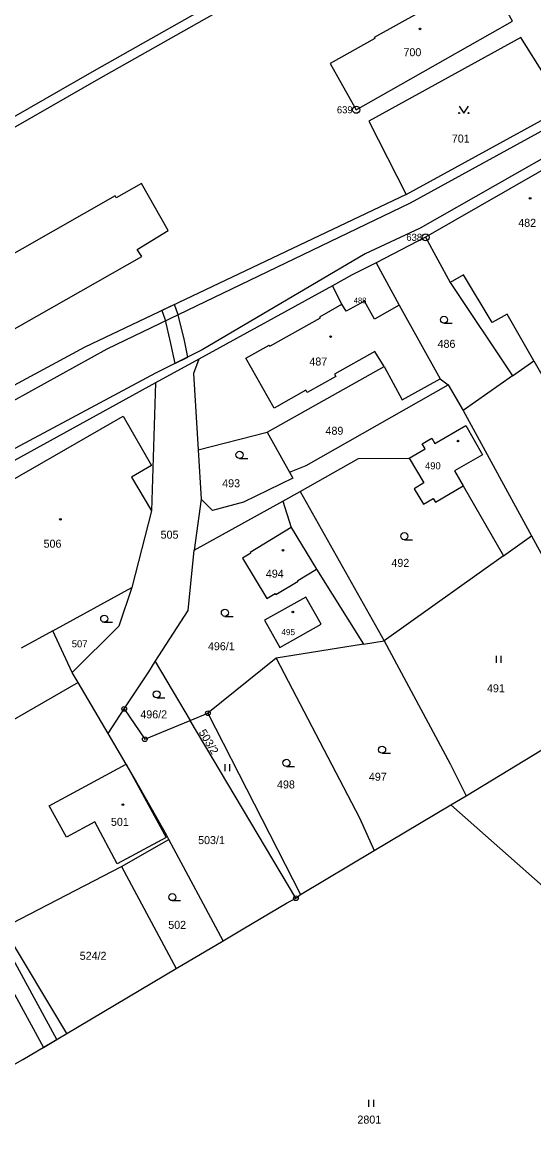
# Model space of a CAD drawing. Extents: x -504988 to -494607, y -1123820 to -1114018.
# Drawn here: x -497278.5 to -497169.8, y -1121085.3 to -1120850 of the extents above; entities that cross this region are included whole.
import ezdxf

# ---------------------------------------------------------------- set-up
doc = ezdxf.new("R2010")
doc.units = 0
for name, color, linetype in [('Hranice parcel', 7, 'Continuous'), ('Parcelní čísla', 7, 'Continuous'), ('Vnitřní kresba', 7, 'Continuous'), ('Věcná břemena k části', 7, 'Continuous'), ('Značky bodu BP', 7, 'Continuous'), ('Značky budov', 7, 'Continuous'), ('Značky kultur', 7, 'Continuous')]:
    doc.layers.add(name, color=color, linetype=linetype)

msp = doc.modelspace()

# ---------------------------------------------------------------- linework, layer by layer
at = {"layer": 'Hranice parcel'}
for p, q in [((-497196.93, -1120886.64), (-497163.81, -1120868.48)), ((-497192.77, -1120895.71), (-497203.27, -1120901.1)), ((-497203.27, -1120901.1), (-497198.41, -1120910.11)), ((-497212.6, -1120905.99), (-497241, -1120921.59)), ((-497198.41, -1120910.11), (-497189.67, -1120925.76)), ((-497241, -1120921.59), (-497250.2, -1120926.65)), ((-497174.27, -1120925.11), (-497184.82, -1120932.53)), ((-497250.2, -1120926.65), (-497296.17, -1120951.91)), ((-497189.67, -1120925.76), (-497187.98, -1120927.07)), ((-497187.98, -1120927.07), (-497184.82, -1120932.53)), ((-497184.82, -1120932.53), (-497170.29, -1120959.11)), ((-497241.12, -1120940.85), (-497226.48, -1120937.1)), ((-497226.48, -1120937.1), (-497221.71, -1120945.6)), ((-497241.12, -1120940.85), (-497240.47, -1120951.36)), ((-497240.47, -1120951.36), (-497242, -1120962.19)), ((-497223.11, -1120951.74), (-497219.41, -1120949.7)), ((-497219.41, -1120949.7), (-497201.61, -1120981.45)), ((-497242, -1120962.19), (-497223.11, -1120951.74)), ((-497176.24, -1120963.36), (-497170.29, -1120959.11)), ((-497170.29, -1120959.11), (-497151.11, -1120994.22)), ((-497176.24, -1120963.36), (-497201.61, -1120981.45)), ((-497271.99, -1120979.28), (-497255.23, -1120970.1)), ((-497271.99, -1120979.28), (-497278.72, -1120982.96)), ((-497267.88, -1120988.13), (-497271.99, -1120979.28)), ((-497205.97, -1120982.15), (-497201.61, -1120981.45)), ((-497205.97, -1120982.15), (-497224.53, -1120985.13)), ((-497250.25, -1120985.84), (-497242.79, -1120998.34)), ((-497224.53, -1120985.13), (-497239.04, -1120996.8)), ((-497266.61, -1120990.28), (-497267.88, -1120988.13)), ((-497260.28, -1121001.08), (-497266.61, -1120990.28)), ((-497260.28, -1121001.08), (-497256.84, -1120995.87)), ((-497184.13, -1121014.32), (-497151.11, -1120994.22)), ((-497242.79, -1120998.34), (-497239.04, -1120996.8)), ((-497220.36, -1121036.1), (-497242.79, -1120998.34)), ((-497239.04, -1120996.8), (-497219.34, -1121035.29)), ((-497187.44, -1121016.29), (-497184.13, -1121014.32)), ((-497203.74, -1121025.96), (-497187.44, -1121016.29)), ((-497167.77, -1121033.62), (-497187.44, -1121016.29)), ((-497257.41, -1121029.34), (-497247.33, -1121023.64)), ((-497235.83, -1121045.15), (-497247.33, -1121023.64)), ((-497219.34, -1121035.29), (-497203.74, -1121025.96)), ((-497257.41, -1121029.34), (-497245.77, -1121051.04)), ((-497220.36, -1121036.1), (-497219.34, -1121035.29)), ((-497269.01, -1121064.82), (-497282.3, -1121042.75)), ((-497245.77, -1121051.04), (-497235.83, -1121045.15)), ((-497269.01, -1121064.82), (-497245.77, -1121051.04)), ((-497278.36, -1121070.36), (-497269.01, -1121064.82)), ((-497326.68, -1121097.47), (-497278.36, -1121070.36))]:
    msp.add_line(p, q, dxfattribs=at)
for points in [[(-497189.13, -1120845.38), (-497189.23, -1120845.21), (-497203.7, -1120853.3), (-497203.6, -1120853.47), (-497213.07, -1120858.77), (-497207.53, -1120868.62), (-497174.32, -1120849.8), (-497179.73, -1120840.13), (-497189.13, -1120845.38)], [(-497167.35, -1120861.46), (-497172.51, -1120853.27), (-497204.87, -1120871.07), (-497196.93, -1120886.64)], [(-497161, -1120877.53), (-497162.08, -1120875.61), (-497193.91, -1120893.79), (-497205.64, -1120899.19), (-497240.26, -1120919.63), (-497250.18, -1120924.55), (-497404.22, -1121006.98), (-497504.86, -1121061.28), (-497548.64, -1121084.52), (-497630.65, -1121128.6), (-497742.3, -1121188.23), (-497831.7, -1121236.04), (-497830.39, -1121238.19)], [(-497161, -1120877.53), (-497163.22, -1120878.78), (-497192.77, -1120895.71)], [(-497318.66, -1120920.94), (-497311.86, -1120933.03), (-497301.45, -1120927.17), (-497253.09, -1120899.81), (-497254.07, -1120898.28), (-497247.53, -1120894.25), (-497253.17, -1120884.3), (-497258.55, -1120887.35), (-497258.8, -1120886.92), (-497318.66, -1120920.94)], [(-497196.93, -1120886.64), (-497265.24, -1120919.02), (-497346.92, -1120963.08), (-497519.27, -1121056.03), (-497550.25, -1121072.74), (-497642.8, -1121121.95), (-497742.1, -1121178.41), (-497789.44, -1121202.25)], [(-497192.77, -1120895.71), (-497187.52, -1120905.31), (-497174.27, -1120925.11)], [(-497203.27, -1120901.1), (-497208.39, -1120903.68), (-497212.6, -1120905.99)], [(-497198.41, -1120910.11), (-497203.62, -1120913.07), (-497205.77, -1120909.27), (-497209.66, -1120911.42), (-497210.56, -1120909.91), (-497212.6, -1120905.99)], [(-497241, -1120921.59), (-497242.13, -1120924.61), (-497241.12, -1120940.85)], [(-497226.48, -1120937.1), (-497201.57, -1120923.18), (-497197.77, -1120930.23), (-497189.67, -1120925.76)], [(-497174.27, -1120925.11), (-497169.78, -1120921.95), (-497164.61, -1120931), (-497159.8, -1120928.25)], [(-497250.2, -1120926.65), (-497251.06, -1120953.81), (-497255.23, -1120970.1)], [(-497221.71, -1120945.6), (-497218.14, -1120944.18), (-497187.98, -1120927.07)], [(-497219.41, -1120949.7), (-497207.05, -1120942.67), (-497196.28, -1120942.62), (-497193.15, -1120947.88), (-497195.18, -1120949.12), (-497193.2, -1120952.41), (-497191.17, -1120951.2), (-497190.69, -1120952), (-497184.79, -1120948.51), (-497176.24, -1120963.36)], [(-497221.71, -1120945.6), (-497220.99, -1120946.87), (-497231.49, -1120951.95), (-497238.04, -1120953.76), (-497240.47, -1120951.36)], [(-497223.11, -1120951.74), (-497221.32, -1120957.38), (-497230.04, -1120962.68), (-497229.96, -1120962.81), (-497231.67, -1120963.85), (-497226.49, -1120972.4), (-497224.76, -1120971.35), (-497224.61, -1120971.61), (-497219.89, -1120968.75), (-497219.97, -1120968.62), (-497215.97, -1120966.18), (-497205.97, -1120982.15)], [(-497250.25, -1120985.84), (-497243.26, -1120974.97), (-497242, -1120962.19)], [(-497255.23, -1120970.1), (-497257.98, -1120978.34), (-497267.88, -1120988.13)], [(-497223.76, -1120982.83), (-497214.99, -1120977.91), (-497218.23, -1120972.15), (-497226.99, -1120977.06), (-497223.76, -1120982.83)], [(-497201.61, -1120981.45), (-497187.58, -1121007.52), (-497184.13, -1121014.32)], [(-497256.84, -1120995.87), (-497251.63, -1120987.99), (-497250.25, -1120985.84)], [(-497224.53, -1120985.13), (-497206.82, -1121019), (-497203.74, -1121025.96)], [(-497266.61, -1120990.28), (-497291.98, -1121004.88), (-497297.8, -1120993.61)], [(-497256.84, -1120995.87), (-497252.47, -1121002.31), (-497242.79, -1120998.34)], [(-497247.33, -1121023.64), (-497247.81, -1121022.77), (-497254.72, -1121010.54), (-497256.42, -1121007.65), (-497260.28, -1121001.08)], [(-497256.42, -1121007.65), (-497247.93, -1121023.2), (-497258.35, -1121028.78), (-497263.12, -1121019.9), (-497269.11, -1121023.14), (-497272.81, -1121016.45), (-497256.42, -1121007.65)], [(-497282.66, -1121042.17), (-497280.77, -1121041.46), (-497257.41, -1121029.34)], [(-497235.83, -1121045.15), (-497231.53, -1121042.59), (-497222.37, -1121037.11), (-497220.36, -1121036.1)]]:
    msp.add_lwpolyline(points, dxfattribs=at)
at = {"layer": 'Vnitřní kresba'}
for p, q in [((-497196.02, -1120888.42), (-497162.82, -1120870.22)), ((-497260.48, -1120919.43), (-497196.02, -1120888.42)), ((-497184.69, -1120903.71), (-497187.52, -1120905.31)), ((-497178.64, -1120913.83), (-497184.69, -1120903.71)), ((-497215.28, -1120912.57), (-497210.56, -1120909.91)), ((-497225.86, -1120918.85), (-497215.14, -1120912.82)), ((-497215.14, -1120912.82), (-497215.28, -1120912.57)), ((-497175.43, -1120912.06), (-497178.64, -1120913.83)), ((-497169.78, -1120921.95), (-497175.43, -1120912.06)), ((-497230.96, -1120921.41), (-497226, -1120918.61)), ((-497226, -1120918.61), (-497225.86, -1120918.85)), ((-497343.34, -1120965.18), (-497260.48, -1120919.43)), ((-497203.58, -1120919.94), (-497212.13, -1120924.76)), ((-497201.57, -1120923.18), (-497203.58, -1120919.94)), ((-497225, -1120932.02), (-497230.96, -1120921.41)), ((-497211.86, -1120925.24), (-497217.96, -1120928.68)), ((-497212.13, -1120924.76), (-497211.86, -1120925.24)), ((-497218.23, -1120928.2), (-497225, -1120932.02)), ((-497217.96, -1120928.68), (-497218.23, -1120928.2)), ((-497294.41, -1120955.14), (-497257.05, -1120933.7)), ((-497257.05, -1120933.7), (-497251.01, -1120944.17)), ((-497190.82, -1120939.48), (-497184.25, -1120935.7)), ((-497184.25, -1120935.7), (-497180.68, -1120941.92)), ((-497193.5, -1120939.56), (-497191.45, -1120938.38)), ((-497192.87, -1120940.66), (-497193.5, -1120939.56)), ((-497191.45, -1120938.38), (-497190.82, -1120939.48)), ((-497196.28, -1120942.62), (-497192.87, -1120940.66)), ((-497180.68, -1120941.92), (-497186.62, -1120945.33)), ((-497251.01, -1120944.17), (-497255.27, -1120946.63)), ((-497255.27, -1120946.63), (-497251.06, -1120953.81)), ((-497186.62, -1120945.33), (-497184.79, -1120948.51)), ((-497221.32, -1120957.38), (-497215.97, -1120966.18))]:
    msp.add_line(p, q, dxfattribs=at)
at = {"layer": 'Věcná břemena k části'}
for points in [[(-497231.99, -1120842.62), (-497263.24, -1120860.34), (-497294.77, -1120878.4), (-497327.25, -1120896.81), (-497358.26, -1120914.56), (-497389.05, -1120932.18), (-497420.7, -1120950.1), (-497421.16, -1120952.7), (-497432.54, -1120958.26), (-497448.4, -1120969.61), (-497463.97, -1120978.8), (-497472.57, -1120984.24)], [(-497471.54, -1120985.95), (-497462.94, -1120980.51), (-497447.31, -1120971.29), (-497431.37, -1120959.89), (-497419.39, -1120954.06), (-497418.9, -1120951.43), (-497388.06, -1120933.91), (-497357.27, -1120916.3), (-497326.26, -1120898.55), (-497293.77, -1120880.13), (-497262.25, -1120862.08), (-497231, -1120844.36)]]:
    msp.add_lwpolyline(points, dxfattribs=at)
for points in [[(-497246.11, -1120922.53), (-497243.33, -1120921.15), (-497244.05, -1120917.62), (-497245.34, -1120912.2), (-497246.15, -1120909.97), (-497248.87, -1120911.26), (-497248.22, -1120913.06), (-497246.97, -1120918.26)], [(-497273.99, -1121067.77), (-497271.15, -1121066.09), (-497284.02, -1121042.68), (-497287.14, -1121043.85)]]:
    msp.add_lwpolyline(points, close=True, dxfattribs=at)
at = {"layer": 'Značky bodu BP'}
for centre, radius in [((-497207.53, -1120868.62), 0.75), ((-497207.53, -1120868.62), 0.03), ((-497192.77, -1120895.71), 0.75), ((-497192.77, -1120895.71), 0.03), ((-497256.84, -1120995.87), 0.5), ((-497256.84, -1120995.87), 0.0303), ((-497239.04, -1120996.8), 0.5), ((-497239.04, -1120996.8), 0.0303), ((-497252.47, -1121002.31), 0.5), ((-497252.47, -1121002.31), 0.0303), ((-497220.36, -1121036.1), 0.5), ((-497220.36, -1121036.1), 0.0303)]:
    msp.add_circle(centre, radius, dxfattribs=at)
at = {"layer": 'Značky budov'}
for centre in [(-497193.98, -1120851.44), (-497170.56, -1120887.44), (-497212.96, -1120916.81), (-497185.89, -1120938.98), (-497270.39, -1120955.63), (-497223.1, -1120962.18), (-497220.99, -1120975.28), (-497257.12, -1121016.23)]:
    msp.add_circle(centre, 0.175, dxfattribs=at)
at = {"layer": 'Značky kultur'}
for p, q in [((-497188.88, -1120913.97), (-497187.13, -1120913.97)), ((-497232.33, -1120942.67), (-497230.58, -1120942.67)), ((-497197.29, -1120959.94), (-497195.54, -1120959.94)), ((-497235.44, -1120976.22), (-497233.69, -1120976.22)), ((-497261.09, -1120977.49), (-497259.34, -1120977.49)), ((-497177.72, -1120986.1), (-497177.72, -1120984.6)), ((-497176.72, -1120986.1), (-497176.72, -1120984.6)), ((-497249.94, -1120993.53), (-497248.19, -1120993.53)), ((-497202.02, -1121005.29), (-497200.27, -1121005.29)), ((-497235.38, -1121009.11), (-497235.38, -1121007.61)), ((-497234.38, -1121009.11), (-497234.38, -1121007.61)), ((-497222.36, -1121008.09), (-497220.61, -1121008.09)), ((-497246.62, -1121036.6), (-497244.87, -1121036.6)), ((-497204.81, -1121080.41), (-497204.81, -1121078.91)), ((-497203.81, -1121080.41), (-497203.81, -1121078.91))]:
    msp.add_line(p, q, dxfattribs=at)
msp.add_lwpolyline([(-497185.67, -1120867.83), (-497184.67, -1120869.33), (-497183.67, -1120867.83)], dxfattribs=at)
for centre, radius in [((-497185.67, -1120869.33), 0.1), ((-497183.67, -1120869.33), 0.1), ((-497188.88, -1120913.22), 0.75), ((-497232.33, -1120941.92), 0.75), ((-497197.29, -1120959.19), 0.75), ((-497235.44, -1120975.47), 0.75), ((-497261.09, -1120976.74), 0.75), ((-497249.94, -1120992.78), 0.75), ((-497202.02, -1121004.54), 0.75), ((-497222.36, -1121007.34), 0.75), ((-497246.62, -1121035.85), 0.75)]:
    msp.add_circle(centre, radius, dxfattribs=at)

# ---------------------------------------------------------------- texts
at = {"layer": 'Parcelní čísla'}
for s, height, p in [('700', 1.7, (-497197.48, -1120857.25)), ('701', 1.7, (-497187.2, -1120875.58)), ('482', 1.7, (-497173.08, -1120893.49)), ('488', 1.2, (-497208.04, -1120909.72)), ('486', 1.7, (-497190.23, -1120919.19)), ('487', 1.7, (-497217.48, -1120922.94)), ('489', 1.7, (-497214.05, -1120937.65)), ('490', 1.5, (-497192.91, -1120945)), ('493', 1.7, (-497236.01, -1120948.8)), ('505', 1.7, (-497249.1, -1120959.72)), ('506', 1.7, (-497273.98, -1120961.64)), ('492', 1.7, (-497200.04, -1120965.71)), ('494', 1.7, (-497226.73, -1120968)), ('495', 1.3, (-497223.43, -1120980.21)), ('507', 1.5, (-497267.99, -1120982.8)), ('496/1', 1.7, (-497239.04, -1120983.42)), ('491', 1.7, (-497179.73, -1120992.35)), ('496/2', 1.7, (-497253.41, -1120997.89)), ('497', 1.7, (-497204.83, -1121011.14)), ('498', 1.7, (-497224.36, -1121012.78)), ('501', 1.7, (-497259.66, -1121020.72)), ('503/1', 1.7, (-497241.13, -1121024.6)), ('502', 1.7, (-497247.48, -1121042.6)), ('524/2', 1.7, (-497266.3, -1121049.17)), ('2801', 1.7, (-497207.27, -1121083.96))]:
    msp.add_text(s, height=height, dxfattribs=at).set_placement(p)
msp.add_text('503/2', height=1.7, rotation=301, dxfattribs=at).set_placement((-497241.07, -1121000.85))
at = {"layer": 'Značky bodu BP'}
for s, p in [('639', (-497211.63, -1120869.37)), ('638', (-497196.87, -1120896.46))]:
    msp.add_text(s, height=1.5, dxfattribs=at).set_placement(p)

doc.saveas('drawing.dxf')
